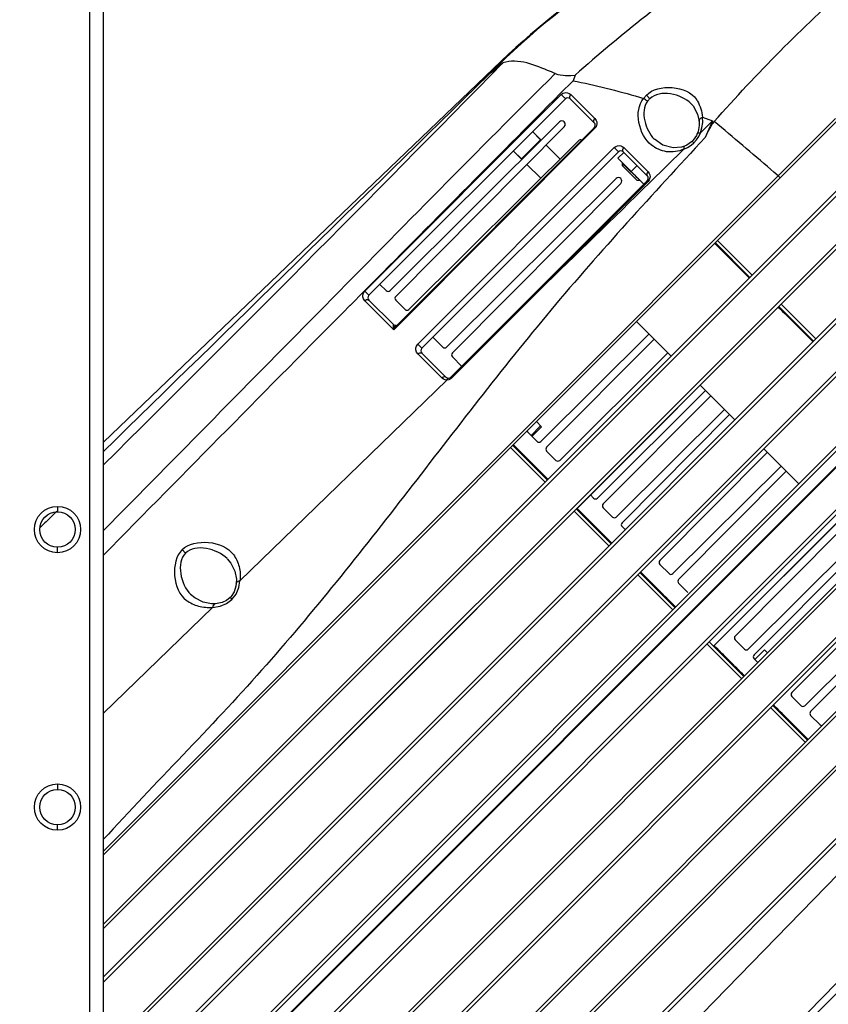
# Paper-space layout 'Sheet' of a CAD drawing. Header units: inches. Extents: x 0.2 to 10.8, y 0.2 to 8.3.
# Tile 542 of 545: x 9.652 to 10.127, y 6.922 to 7.5. Entities that reach past the tile are written whole.
import ezdxf

# ---------------------------------------------------------------- set-up
doc = ezdxf.new("R2010")
doc.units = ezdxf.units.IN
doc.header["$MEASUREMENT"] = 0
doc.linetypes.add('HIDDEN', pattern=[0.2, 0.1, -0.1])
doc.layers.get('0').update_dxf_attribs({"lineweight": 5})
doc.layers.add('02___PRT_ALL_AXES', color=7, linetype='Continuous')
doc.layers.add('DEFAULT_2', color=8, linetype='HIDDEN')
doc.styles.add('My Text', font='tahoma.ttf')
doc.dimstyles.new('My Dimension - mm [in] (ANSI)$0', dxfattribs={"dimtxt": 0.12, "dimasz": 0.098425, "dimexe": 0.125, "dimexo": 0.063, "dimgap": 0.031496, "dimtad": 0, "dimlfac": 250, "dimzin": 4, "dimdsep": 46, "dimtxsty": 'My Text', "dimblk": 'Filled-1', "dimcen": 0.09, "dimclrd": 1, "dimclre": 1, "dimclrt": 1, "dimadec": 1, "dimazin": 1, "dimtfac": 1, "dimtofl": 0, "dimtmove": 0, "dimatfit": 3, "dimfxl": 1, "dimtolj": 1, "dimtzin": 4, "dimlwd": -1, "dimlwe": -1, "dimarcsym": 0})

# ---------------------------------------------------------------- blocks, each defined once
blk = doc.blocks.new('*D11')
at = {"color": 1, "true_color": 0xff0000}
for p, q in [((10.62197, 6.86895), (10.62197, 5.33249)), ((8.79026, 6.23347), (8.79026, 5.33249)), ((8.69184, 5.45749), (8.59341, 5.45749)), ((10.7204, 5.45749), (10.81882, 5.45749))]:
    blk.add_line(p, q, dxfattribs=at)
at = {"layer": 'Defpoints', "color": 0}
for p in [(10.62197, 6.93195), (8.79026, 6.29647), (10.62197, 5.45749)]:
    blk.add_point(p, dxfattribs=at)
at = {"color": 1, "true_color": 0xff0000, "insert": (9.67129, 5.45749), "char_height": 0.12, "attachment_point": 5, "style": 'My Text'}
blk.add_mtext('\\A1;457.93 mm [18.029 in]', dxfattribs=at)
blk = doc.blocks.new('Filled-1')

psp = doc.layouts.new('Sheet')

# ---------------------------------------------------------------- linework, layer by layer
at = {"color": 0, "linetype": 'ByBlock', "lineweight": -3}
for p, q in [((9.693188, 6.71824), (9.693188, 8.02494)), ((9.701188, 6.70094), (9.701188, 8.01694)), ((9.701188, 7.010022), (10.191504, 7.500338)), ((9.934894, 7.47604), (9.701188, 7.252293)), ((9.932618, 7.472463), (9.935817, 7.474991)), ((9.934893, 7.476041), (9.933412, 7.473835)), ((9.933412, 7.473835), (9.927189, 7.467792)), ((9.977078, 7.464526), (9.969521, 7.45693)), ((9.975784, 7.467664), (9.978276, 7.46782)), ((9.978276, 7.46782), (9.97708, 7.464525)), ((9.97708, 7.464525), (9.979381, 7.464068)), ((9.854651, 7.341036), (9.970055, 7.456431)), ((9.97255, 7.453917), (9.85715, 7.338517)), ((9.98952, 7.439775), (9.975378, 7.453917)), ((9.975721, 7.456423), (9.989903, 7.442244)), ((10.020163, 7.45604), (10.018435, 7.454119)), ((10.022174, 7.453961), (10.020163, 7.45604)), ((9.701188, 7.012281), (10.131244, 7.442336)), ((9.96908, 7.440312), (9.869513, 7.34131)), ((9.990984, 7.440315), (9.991077, 7.439292)), ((10.058978, 7.440931), (10.051862, 7.433926)), ((10.053152, 7.443105), (10.058977, 7.440929)), ((10.058977, 7.440929), (10.054603, 7.431089)), ((9.989911, 7.436579), (9.871696, 7.318348)), ((9.872907, 7.337916), (9.971909, 7.437484)), ((9.87325, 7.320677), (9.98952, 7.436947)), ((9.990556, 7.437432), (9.989913, 7.436576)), ((10.050841, 7.431758), (10.051861, 7.433923)), ((9.980158, 7.429234), (9.880591, 7.330232)), ((9.946685, 7.418577), (9.957998, 7.42989)), ((9.957998, 7.429293), (9.957998, 7.42989)), ((10.047095, 7.429076), (10.048059, 7.4281)), ((10.048059, 7.4281), (10.049516, 7.429753)), ((10.049516, 7.429753), (10.050841, 7.431758)), ((9.885864, 7.309824), (10.001254, 7.425233)), ((10.003662, 7.422804), (9.888262, 7.307405)), ((10.003402, 7.418994), (10.006851, 7.422444)), ((10.020633, 7.408662), (10.006491, 7.422804)), ((10.00692, 7.425224), (10.021098, 7.41104)), ((10.021895, 7.404545), (10.042102, 7.424333)), ((10.042101, 7.424334), (10.044358, 7.425363)), ((9.94722, 7.418577), (9.946685, 7.418577)), ((10.003402, 7.418994), (10.018597, 7.403798)), ((10.006102, 7.415674), (10.006102, 7.416293)), ((10.006102, 7.415674), (10.006118, 7.41557)), ((10.006102, 7.414596), (10.006102, 7.415563)), ((10.014531, 7.406168), (10.006102, 7.414596)), ((10.011043, 7.411072), (10.01059, 7.411498)), ((10.01463, 7.414666), (10.01118, 7.411216)), ((10.095062, 7.410806), (10.093249, 7.412372)), ((10.097555, 7.40865), (10.095062, 7.410806)), ((9.701188, 6.96926), (10.14187, 7.409944)), ((9.701188, 6.966765), (10.143279, 7.408539)), ((10.002314, 7.407078), (9.902747, 7.308076)), ((9.905233, 7.290434), (10.020633, 7.405834)), ((10.021106, 7.405374), (9.905732, 7.289948)), ((10.014546, 7.406153), (10.016129, 7.406153)), ((10.021849, 7.406415), (10.021106, 7.405374)), ((10.022205, 7.407468), (10.021849, 7.406415)), ((10.097554, 7.40865), (10.098685, 7.40752)), ((9.906141, 7.304682), (10.005143, 7.40425)), ((10.157532, 7.39444), (9.701188, 6.938382)), ((9.701188, 6.935264), (10.158942, 7.39301)), ((10.272027, 7.387537), (9.701188, 6.81677)), ((9.701188, 6.860537), (10.225672, 7.384972)), ((10.276596, 7.383095), (9.701188, 6.807688)), ((9.701188, 6.819527), (10.26445, 7.382788)), ((9.701188, 6.807122), (10.27626, 7.382194)), ((9.701188, 6.894509), (10.179404, 7.372739)), ((10.180825, 7.371344), (9.701188, 6.891891)), ((10.082259, 7.350341), (10.061876, 7.37071)), ((10.080986, 7.349072), (10.060613, 7.369446)), ((9.701188, 6.863526), (10.195046, 7.357208)), ((9.867253, 7.341313), (9.863599, 7.344967)), ((9.854501, 7.341144), (9.846078, 7.332644)), ((9.871698, 7.318346), (9.854658, 7.335373)), ((9.85715, 7.335689), (9.871293, 7.321545)), ((9.878331, 7.330235), (9.87291, 7.335657)), ((10.097632, 7.331663), (9.979403, 7.213436)), ((10.097632, 7.331663), (10.098, 7.332057)), ((10.118355, 7.311701), (10.098, 7.332057)), ((10.119638, 7.31298), (10.099274, 7.333335)), ((9.712496, 6.79067), (10.246304, 7.324454)), ((10.320169, 7.323548), (9.737582, 6.740972)), ((9.872116, 7.319148), (9.871696, 7.318348)), ((10.014355, 7.323188), (10.034716, 7.302827)), ((10.235684, 7.316669), (9.711216, 6.792218)), ((9.895066, 7.313501), (9.900487, 7.308079)), ((10.021677, 7.315866), (9.958136, 7.252686)), ((9.961531, 7.249292), (10.02471, 7.312833)), ((9.900058, 7.289967), (9.885874, 7.304156)), ((9.888262, 7.304576), (9.902405, 7.290434)), ((9.911565, 7.297001), (9.906144, 7.302423)), ((10.032755, 7.304788), (9.969214, 7.241608)), ((9.72868, 6.766036), (10.257452, 7.29483)), ((9.73706, 6.743114), (10.284111, 7.290352)), ((9.824787, 6.859674), (10.258741, 7.293572)), ((9.900956, 7.289291), (9.900058, 7.289967)), ((9.781377, 7.170952), (9.902938, 7.288788)), ((9.904017, 7.28894), (9.902965, 7.288791)), ((10.051736, 7.285806), (10.072086, 7.265456)), ((10.054911, 7.282632), (9.99137, 7.219452)), ((9.994765, 7.216058), (10.057944, 7.279599)), ((10.065989, 7.271554), (10.002448, 7.208374)), ((10.005843, 7.20498), (10.069022, 7.268521)), ((9.955524, 7.264356), (9.958544, 7.261337)), ((9.758296, 6.720912), (10.294696, 7.257384)), ((9.826962, 6.786986), (10.295981, 7.256117)), ((9.955877, 7.252689), (9.950456, 7.258111)), ((9.725958, 6.65447), (10.321217, 7.249518)), ((9.728549, 6.659296), (10.321573, 7.252417)), ((9.960728, 7.228809), (9.940344, 7.249178)), ((9.941621, 7.250454), (9.961994, 7.23008)), ((10.178457, 7.25154), (10.059526, 7.13261)), ((9.966955, 7.241611), (9.961534, 7.247033)), ((10.027999, 7.182824), (10.091178, 7.246365)), ((10.089123, 7.24842), (10.109602, 7.227941)), ((10.099223, 7.23832), (10.035682, 7.17514)), ((10.039077, 7.171746), (10.102256, 7.235287)), ((9.989111, 7.219455), (9.987248, 7.221319)), ((9.674188, 7.21462), (9.674188, 7.21142)), ((9.673806, 7.211806), (9.67333, 7.211335)), ((9.977742, 7.211805), (9.701188, 6.935256)), ((9.998109, 7.191447), (9.977742, 7.211805)), ((9.979008, 7.213066), (9.979403, 7.213436)), ((9.979008, 7.213066), (9.999366, 7.192708)), ((10.000189, 7.208377), (9.994768, 7.213799)), ((9.657931, 6.546089), (10.316403, 7.204561)), ((9.65945, 6.544571), (10.317921, 7.203043)), ((10.007599, 7.200967), (10.005846, 7.202721)), ((10.132457, 7.205085), (10.068917, 7.141906)), ((9.67468, 6.52934), (10.326252, 7.196938)), ((10.072311, 7.138512), (10.13549, 7.202052)), ((10.143535, 7.194007), (10.079995, 7.130828)), ((10.083389, 7.127434), (10.146568, 7.190974)), ((9.674188, 7.18742), (9.674188, 7.19062)), ((9.749413, 7.187171), (9.747403, 7.189225)), ((10.033423, 7.175144), (10.028002, 7.180565)), ((10.015116, 7.174445), (10.035613, 7.153952)), ((10.016375, 7.175699), (10.036869, 7.155207)), ((9.780655, 7.166915), (9.781377, 7.170952)), ((10.044501, 7.164066), (10.03908, 7.169487)), ((10.105545, 7.105278), (10.168724, 7.168818)), ((9.776626, 7.15998), (9.779069, 7.163154)), ((9.779069, 7.163154), (9.780655, 7.166915)), ((9.76973, 7.156056), (9.773468, 7.157616)), ((9.773468, 7.157616), (9.776626, 7.15998)), ((9.77556, 7.161061), (9.776626, 7.15998)), ((10.176769, 7.160773), (10.113229, 7.097594)), ((10.116623, 7.0942), (10.179802, 7.15774)), ((9.701188, 7.093194), (9.765279, 7.155336)), ((9.76528, 7.155335), (9.76973, 7.156056)), ((10.334994, 7.142456), (9.705303, 6.498717)), ((10.336488, 7.136353), (9.743799, 6.535219)), ((10.055704, 7.133863), (10.076093, 7.113472)), ((10.05696, 7.135114), (10.059495, 7.132578)), ((10.077735, 7.130831), (10.072314, 7.136252)), ((10.059495, 7.132578), (10.077345, 7.114729)), ((10.08952, 7.13036), (10.091235, 7.128645)), ((10.085578, 7.122988), (10.083392, 7.125174)), ((10.110969, 7.097597), (10.105548, 7.103018)), ((10.09308, 7.096481), (10.113441, 7.076113)), ((10.094338, 7.097735), (10.114698, 7.077375)), ((10.122047, 7.086519), (10.116626, 7.09194)), ((9.674188, 7.05166), (9.674188, 7.04846)), ((9.674188, 7.02446), (9.674188, 7.02766))]:
    psp.add_line(p, q, dxfattribs=at)
for points in [[(9.927189, 7.467792), (9.928587, 7.469086), (9.929855, 7.4702), (9.931204, 7.471325), (9.932618, 7.472463)], [(9.966629, 7.468724), (9.968043, 7.468221), (9.969565, 7.467875), (9.971198, 7.467674)], [(9.971198, 7.467674), (9.972595, 7.467607), (9.974122, 7.467608), (9.975784, 7.467664)], [(9.970055, 7.456432), (9.97095, 7.457113), (9.971932, 7.457491), (9.972896, 7.4576), (9.973834, 7.457492), (9.974822, 7.457093), (9.97572, 7.456424)], [(10.046375, 7.450974), (10.047533, 7.449673), (10.050151, 7.444952), (10.051076, 7.440793)], [(9.989905, 7.442241), (9.990655, 7.441194), (9.990984, 7.440315)], [(10.051075, 7.440803), (10.051121, 7.438316), (10.050477, 7.434735), (10.050046, 7.433535)], [(10.051861, 7.433923), (10.052775, 7.436853), (10.053219, 7.439927), (10.053152, 7.443105)], [(10.060023, 7.440519), (10.058831, 7.439143), (10.05772, 7.437479), (10.05667, 7.435559), (10.055641, 7.433423)], [(9.991077, 7.439292), (9.990913, 7.438221), (9.990556, 7.437432)], [(10.042523, 7.42615), (10.040668, 7.425564), (10.03582, 7.42516), (10.029871, 7.426652), (10.0248, 7.430122)], [(10.047095, 7.429076), (10.046702, 7.428704), (10.043902, 7.426773), (10.042523, 7.42615)], [(10.044358, 7.425363), (10.046342, 7.426629), (10.048059, 7.4281)], [(10.050046, 7.433535), (10.049497, 7.432352), (10.047568, 7.429569), (10.047095, 7.429076)], [(10.001256, 7.425232), (10.002117, 7.425889), (10.003121, 7.426282), (10.004097, 7.426401), (10.005044, 7.426291), (10.005941, 7.425925), (10.00692, 7.425224)], [(10.021098, 7.41104), (10.021796, 7.410104), (10.022139, 7.409241)], [(10.022139, 7.409241), (10.022272, 7.408013), (10.022205, 7.407468)], [(9.854658, 7.335373), (9.853899, 7.336417), (9.853533, 7.33758), (9.853505, 7.338667), (9.853907, 7.339994), (9.854649, 7.341038)], [(9.871603, 7.320355), (9.871623, 7.320832), (9.871514, 7.321227), (9.871293, 7.321546)], [(9.871657, 7.318355), (9.871645, 7.31864), (9.871611, 7.318897), (9.871585, 7.319176), (9.871566, 7.319465), (9.871559, 7.319763), (9.871568, 7.320062), (9.871603, 7.320355)], [(9.87327, 7.320695), (9.873043, 7.320456), (9.872842, 7.320218), (9.872664, 7.319985), (9.872504, 7.319761), (9.872361, 7.319546), (9.872232, 7.319342), (9.872116, 7.319148)], [(9.885874, 7.304156), (9.885098, 7.305236), (9.884722, 7.306536), (9.88475, 7.307693), (9.885087, 7.308676), (9.885866, 7.309822)], [(9.902938, 7.288788), (9.901936, 7.288905), (9.900956, 7.289291)], [(9.905733, 7.289947), (9.9049, 7.289311), (9.904017, 7.28894)], [(9.773891, 7.183905), (9.776004, 7.18135), (9.778376, 7.176549), (9.779268, 7.171801), (9.779221, 7.169449)], [(9.779223, 7.16947), (9.778992, 7.16782), (9.77789, 7.164381), (9.776129, 7.161666), (9.77556, 7.161061)], [(9.766845, 7.157473), (9.764564, 7.157471), (9.759765, 7.158434), (9.754946, 7.160855), (9.752405, 7.162964)], [(9.77556, 7.161061), (9.77347, 7.159439), (9.770947, 7.158273), (9.767982, 7.157587), (9.766829, 7.157472)]]:
    psp.add_lwpolyline(points, dxfattribs=at)
for centre, radius in [((9.674188, 7.20102), 0.0136), ((9.674188, 7.20102), 0.0104), ((9.674188, 7.03806), 0.0136), ((9.674188, 7.03806), 0.0104)]:
    psp.add_circle(centre, radius, dxfattribs=at)
for centre, radius, start, end in [((10.237629, 7.162946), 0.434971, 121.460561, 134.378663), ((10.233633, 7.163985), 0.432, 121.43922, 133.751077), ((-8.400833, 25.465178), 25.688121, 314.8040748, 315.5464355), ((66.380746, -48.694913), 79.594322, 135.13202789, 135.249511), ((9.973964, 7.452503), 0.002, 44.999999, 134.999995), ((9.970491, 7.438894), 0.002, 315.16323, 134.83677), ((9.988106, 7.438361), 0.002, 315.000005, 44.999953), ((9.981569, 7.427816), 0.002, 69.990006, 134.83677), ((10.005076, 7.42139), 0.002, 44.999993, 134.999995), ((10.003725, 7.40566), 0.002, 315.16323, 134.83677), ((10.019219, 7.407248), 0.002, 315.000005, 44.999847), ((-9.262665, 27.119449), 27.578476, 314.1807759, 314.3677887), ((9.868384, 7.342445), 0.0016, 224.999999, 314.83677), ((9.858564, 7.337103), 0.002, 134.999995, 225.000417), ((9.874041, 7.336788), 0.0016, 135.16323, 224.999999), ((54.280593, -36.700061), 62.556418, 135.26022989, 135.44907753), ((9.879462, 7.331367), 0.0016, 224.999999, 314.83677), ((9.872706, 7.322958), 0.001998, 225, 284.885558), ((9.896197, 7.314632), 0.0016, 206.772468, 224.999999), ((9.889677, 7.30599), 0.002, 134.999995, 225.000886), ((9.901618, 7.309211), 0.0016, 224.999999, 314.83677), ((9.907275, 7.303554), 0.0016, 135.16323, 224.999999), ((9.903819, 7.291848), 0.002, 224.99994, 315.000004), ((9.951587, 7.259242), 0.0016, 193.341771, 225), ((9.957008, 7.253821), 0.0016, 225, 314.83677), ((9.962665, 7.248164), 0.0016, 135.16323, 225), ((9.968086, 7.242743), 0.0016, 225, 314.83677), ((9.990242, 7.220587), 0.0016, 225, 314.83677), ((9.995899, 7.21493), 0.0016, 135.16323, 225), ((10.00132, 7.209509), 0.0016, 225, 314.83677), ((10.006977, 7.203852), 0.0016, 135.16323, 225), ((10.029133, 7.181696), 0.0016, 135.16323, 225), ((10.034554, 7.176275), 0.0016, 225, 314.83677), ((10.040211, 7.170618), 0.0016, 135.16323, 225), ((10.073446, 7.137384), 0.0016, 135.16323, 225), ((10.078867, 7.131962), 0.0016, 225, 314.83677), ((10.084524, 7.126306), 0.0016, 135.16323, 225), ((10.10668, 7.10415), 0.0016, 135.16323, 225), ((10.112101, 7.098729), 0.0016, 225, 314.83677), ((10.117758, 7.093072), 0.0016, 135.16323, 225), ((10.123179, 7.087651), 0.0016, 225, 278.188998)]:
    psp.add_arc(centre, radius, start, end, dxfattribs=at)
for points in [[(10.063171, 7.534492), (10.033517, 7.514113), (10.005237, 7.491648), (9.978277, 7.467819)], [(10.060023, 7.440519), (10.084931, 7.468785), (10.111461, 7.495762), (10.139832, 7.52055)], [(9.963723, 7.469933), (9.95496, 7.47348), (9.944783, 7.477989), (9.935817, 7.474991)], [(9.831137, 7.332183), (9.876186, 7.377811), (9.921073, 7.423603), (9.966628, 7.468724)], [(9.70119, 7.246844), (9.776558, 7.320457), (9.851886, 7.394112), (9.927189, 7.467792)], [(9.979381, 7.464068), (9.992551, 7.461418), (10.005564, 7.457966), (10.018435, 7.454119)], [(10.020163, 7.45604), (10.026991, 7.463092), (10.044076, 7.46169), (10.049502, 7.45351)], [(10.046349, 7.451), (10.040609, 7.456741), (10.028034, 7.459581), (10.022174, 7.453961)], [(10.02303, 7.426765), (10.015724, 7.43243), (10.012467, 7.447058), (10.018436, 7.454117)], [(10.020835, 7.452437), (10.016359, 7.44636), (10.019444, 7.435477), (10.024782, 7.430141)], [(10.093249, 7.412372), (10.08226, 7.421855), (10.071229, 7.431293), (10.060023, 7.440519)], [(10.060231, 7.369064), (10.067018, 7.362278), (10.073805, 7.355491), (10.080592, 7.348703)], [(9.701188, 7.200391), (9.744487, 7.24434), (9.787793, 7.28828), (9.831137, 7.332183)], [(10.097632, 7.331663), (10.104409, 7.324887), (10.111186, 7.31811), (10.117962, 7.311333)], [(9.962364, 7.230475), (9.955575, 7.23726), (9.948788, 7.244047), (9.942003, 7.250836)], [(9.999736, 7.193103), (9.992956, 7.199879), (9.986179, 7.206657), (9.979403, 7.213436)], [(9.747404, 7.189224), (9.754725, 7.196166), (9.77153, 7.19444), (9.777532, 7.186331)], [(9.773855, 7.183942), (9.768044, 7.189753), (9.755306, 7.192898), (9.749414, 7.187169)], [(9.747403, 7.189225), (9.740326, 7.182215), (9.741838, 7.165267), (9.749922, 7.159447)], [(9.749413, 7.187171), (9.743592, 7.181512), (9.746632, 7.168738), (9.752372, 7.162998)], [(10.037251, 7.15559), (10.030422, 7.162414), (10.023595, 7.169241), (10.01677, 7.176069)], [(10.077715, 7.115124), (10.071768, 7.121068), (10.065822, 7.127014), (10.059877, 7.132961)], [(10.115069, 7.077771), (10.108288, 7.084547), (10.10151, 7.091325), (10.094734, 7.098106)]]:
    psp.add_open_spline(points, degree=3, dxfattribs=at)
for points, knots in [([(9.966628, 7.468724), (9.966141, 7.468932), (9.965174, 7.46934), (9.964204, 7.469738), (9.963723, 7.469933)], [0, 0, 0, 0, 0.5054363, 1, 1, 1, 1]), ([(9.970056, 7.456431), (9.970478, 7.456019), (9.971297, 7.455171), (9.97218, 7.454378), (9.97255, 7.453917)], [0, 0, 0, 0, 0.5000298, 1, 1, 1, 1]), ([(9.975378, 7.453917), (9.975046, 7.454249), (9.974885, 7.455329), (9.97541, 7.456116), (9.975721, 7.456423)], [0, 0, 0, 0, 0.5175896, 1, 1, 1, 1]), ([(10.020836, 7.452437), (10.020412, 7.452771), (10.019629, 7.453357), (10.018813, 7.453898), (10.018435, 7.454119)], [0, 0, 0, 0, 0.5516629, 1, 1, 1, 1]), ([(10.022174, 7.453961), (10.02193, 7.453727), (10.021461, 7.453237), (10.021036, 7.452709), (10.020835, 7.452437)], [0, 0, 0, 0, 0.5007751, 1, 1, 1, 1]), ([(10.049502, 7.45351), (10.049603, 7.453358), (10.049802, 7.453049), (10.049991, 7.452735), (10.050084, 7.452576)], [0, 0, 0, 0, 0.499272, 1, 1, 1, 1]), ([(10.050084, 7.452576), (10.050909, 7.451167), (10.052241, 7.448075), (10.052934, 7.444793), (10.053152, 7.443105)], [0, 0, 0, 0, 0.489693, 1, 1, 1, 1]), ([(9.98952, 7.439775), (9.989207, 7.440085), (9.989057, 7.44115), (9.98958, 7.441924), (9.989903, 7.442244)], [0, 0, 0, 0, 0.4927576, 1, 1, 1, 1]), ([(10.051076, 7.440796), (10.051036, 7.441229), (10.051536, 7.442338), (10.052541, 7.442872), (10.053152, 7.443105)], [0, 0, 0, 0, 0.399064, 1, 1, 1, 1]), ([(9.98952, 7.436947), (9.989591, 7.436892), (9.989717, 7.436764), (9.989847, 7.436641), (9.989911, 7.436579)], [0, 0, 0, 0, 0.4999174, 1, 1, 1, 1]), ([(10.050047, 7.433536), (10.050135, 7.433747), (10.050825, 7.434052), (10.05145, 7.433979), (10.051861, 7.433923)], [0, 0, 0, 0, 0.3551285, 1, 1, 1, 1]), ([(10.054603, 7.431088), (10.023853, 7.397879), (9.962455, 7.331304), (9.880309, 7.223217), (9.795994, 7.116616), (9.73187, 7.052492), (9.701186, 7.019156)], [0, 0, 0, 0, 0.2500225, 0.4997116, 0.7497133, 1, 1, 1, 1]), ([(10.001255, 7.425233), (10.001662, 7.424834), (10.002451, 7.424013), (10.003309, 7.423251), (10.003662, 7.422804)], [0, 0, 0, 0, 0.5000301, 1, 1, 1, 1]), ([(10.006491, 7.422804), (10.006181, 7.423114), (10.006085, 7.424177), (10.006607, 7.424915), (10.006919, 7.425224)], [0, 0, 0, 0, 0.4986705, 1, 1, 1, 1]), ([(10.042101, 7.424334), (10.038988, 7.422922), (10.031955, 7.421786), (10.025598, 7.424774), (10.02303, 7.426765)], [0, 0, 0, 0, 0.5126644, 1, 1, 1, 1]), ([(10.042523, 7.42615), (10.042229, 7.426037), (10.042015, 7.425255), (10.042066, 7.424659), (10.042101, 7.424334)], [0, 0, 0, 0, 0.4902006, 1, 1, 1, 1]), ([(10.006934, 7.415463), (10.00674, 7.415584), (10.006557, 7.415833), (10.006107, 7.415751), (10.006105, 7.415672)], [0, 0, 0, 0, 0.7430749, 1, 1, 1, 1]), ([(10.006212, 7.415513), (10.006194, 7.415526), (10.006164, 7.415547), (10.006132, 7.415565), (10.006119, 7.415569)], [0, 0, 0, 0, 0.6244832, 1, 1, 1, 1]), ([(10.011166, 7.41123), (10.010063, 7.412232), (10.008344, 7.41351), (10.006857, 7.415351), (10.006174, 7.415551)], [0, 0, 0, 0, 0.6769263, 1, 1, 1, 1]), ([(10.01059, 7.411498), (10.010087, 7.411973), (10.008629, 7.413309), (10.007258, 7.41476), (10.006212, 7.415513)], [0, 0, 0, 0, 0.3491632, 1, 1, 1, 1]), ([(10.015397, 7.406999), (10.01511, 7.407258), (10.013649, 7.408606), (10.012207, 7.409973), (10.011043, 7.411072)], [0, 0, 0, 0, 0.1945948, 1, 1, 1, 1]), ([(10.021098, 7.41104), (10.02075, 7.410694), (10.02023, 7.409943), (10.020368, 7.408928), (10.020633, 7.408662)], [0, 0, 0, 0, 0.5671385, 1, 1, 1, 1]), ([(10.020633, 7.405834), (10.020681, 7.40588), (10.020843, 7.405532), (10.020998, 7.405481), (10.021106, 7.405374)], [0, 0, 0, 0, 0.3056501, 1, 1, 1, 1]), ([(9.85715, 7.338517), (9.85678, 7.338979), (9.855894, 7.339774), (9.855073, 7.340625), (9.854649, 7.341038)], [0, 0, 0, 0, 0.4999694, 1, 1, 1, 1]), ([(9.854659, 7.335372), (9.854966, 7.335676), (9.855752, 7.336188), (9.856819, 7.336019), (9.85715, 7.335689)], [0, 0, 0, 0, 0.4802877, 1, 1, 1, 1]), ([(9.871603, 7.320355), (9.87189, 7.320261), (9.872491, 7.320195), (9.873044, 7.320471), (9.873239, 7.320665)], [0, 0, 0, 0, 0.5232412, 1, 1, 1, 1]), ([(9.888262, 7.307405), (9.88791, 7.30785), (9.887056, 7.308608), (9.88627, 7.309426), (9.885865, 7.309823)], [0, 0, 0, 0, 0.4999702, 1, 1, 1, 1]), ([(9.885874, 7.304156), (9.886183, 7.304462), (9.886911, 7.304972), (9.887958, 7.30488), (9.888263, 7.304576)], [0, 0, 0, 0, 0.5027866, 1, 1, 1, 1]), ([(9.902405, 7.290434), (9.902145, 7.290694), (9.901141, 7.29082), (9.900404, 7.290309), (9.900058, 7.289966)], [0, 0, 0, 0, 0.4301868, 1, 1, 1, 1]), ([(9.902939, 7.288788), (9.902989, 7.288977), (9.903116, 7.289309), (9.903332, 7.289602), (9.903455, 7.289699)], [0, 0, 0, 0, 0.5548807, 1, 1, 1, 1]), ([(9.903455, 7.289699), (9.903514, 7.289746), (9.903636, 7.289818), (9.903776, 7.289848), (9.903841, 7.289848)], [0, 0, 0, 0, 0.5346348, 1, 1, 1, 1]), ([(9.905733, 7.289947), (9.905612, 7.290067), (9.905449, 7.290113), (9.905277, 7.290478), (9.905233, 7.290434)], [0, 0, 0, 0, 0.7324899, 1, 1, 1, 1]), ([(9.673334, 7.211331), (9.67176, 7.209775), (9.668611, 7.206662), (9.665461, 7.203551), (9.663886, 7.201996)], [0, 0, 0, 0, 0.5000002, 1, 1, 1, 1]), ([(9.777532, 7.186331), (9.779081, 7.184238), (9.781397, 7.179208), (9.781678, 7.173709), (9.781377, 7.170952)], [0, 0, 0, 0, 0.4843127, 1, 1, 1, 1]), ([(9.779222, 7.169455), (9.779252, 7.169805), (9.779911, 7.170613), (9.78082, 7.170851), (9.781377, 7.170952)], [0, 0, 0, 0, 0.3830292, 1, 1, 1, 1]), ([(9.749922, 7.159447), (9.752044, 7.15792), (9.757059, 7.155628), (9.762521, 7.155157), (9.76528, 7.155335)], [0, 0, 0, 0, 0.4860324, 1, 1, 1, 1]), ([(9.766829, 7.157472), (9.766379, 7.157439), (9.765609, 7.156661), (9.765381, 7.155791), (9.76528, 7.155335)], [0, 0, 0, 0, 0.4915932, 1, 1, 1, 1])]:
    psp.add_open_spline(points, degree=3, knots=knots, dxfattribs=at)
at = {"layer": '02___PRT_ALL_AXES', "color": 0, "linetype": 'ByBlock', "lineweight": -3}
for p, q in [((9.957998, 7.42989), (9.953261, 7.434628)), ((9.946685, 7.418577), (9.941947, 7.423314))]:
    psp.add_line(p, q, dxfattribs=at)
at = {"layer": 'DEFAULT_2', "color": 0, "linetype": 'ByBlock', "lineweight": -3}
for p, q in [((9.958298, 7.429591), (9.953261, 7.434628)), ((9.946952, 7.41831), (9.941947, 7.423314)), ((9.969376, 7.418513), (9.961187, 7.426701)), ((9.95803, 7.407232), (9.949906, 7.415355)), ((9.957998, 7.261882), (9.952342, 7.256225)), ((9.958544, 7.261337), (9.952887, 7.25568)), ((10.08952, 7.13036), (10.083863, 7.124703))]:
    psp.add_line(p, q, dxfattribs=at)

# ---------------------------------------------------------------- dimensions: what is measured, and where the dimension line sits
dim = psp.add_linear_dim(base=(10.621972, 5.457491), p1=(8.790261, 6.296466), p2=(10.621972, 6.931953), dimstyle='My Dimension - mm [in] (ANSI)$0', override={"dimpost": ' mm'})
dim.commit()
dim.dimension.update_dxf_attribs({"geometry": '*D11', "text_midpoint": (9.671287, 5.457491), "dimtype": 160})

doc.saveas('drawing.dxf')
